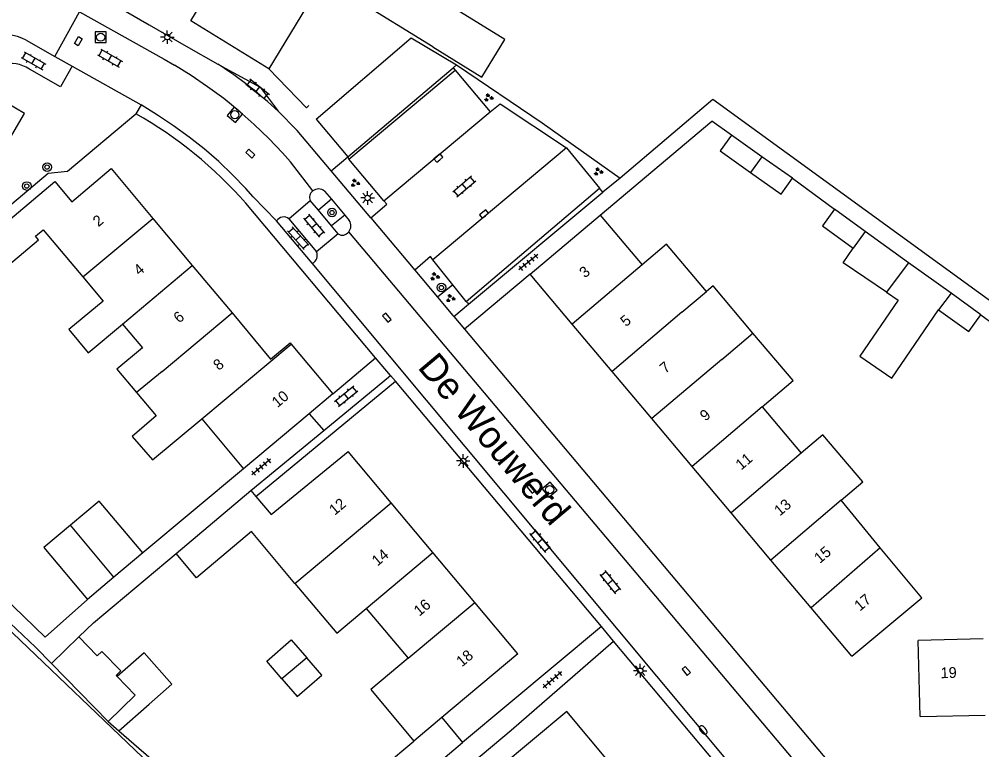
# Model space of a CAD drawing. Extents: x 136000 to 141000, y 400494 to 402006.
# Drawn here: x 137499.3 to 137588.3, y 401762.1 to 401829.6 of the extents above; entities that cross this region are included whole.
import ezdxf

# ---------------------------------------------------------------- set-up
doc = ezdxf.new("R2010")
doc.units = 0
for name, color, linetype in [('gg-afsc-erfafscheiding', 7, 'Continuous'), ('gg-afsc-hekwerk', 7, 'Continuous'), ('gg-afsc-muur', 7, 'Continuous'), ('gg-anno-huisnummerreeks BGT', 7, 'Continuous'), ('gg-anno-openbare ruimte label', 7, 'Continuous'), ('gg-bbg-bijgebouw', 7, 'Continuous'), ('gg-bbg-gedigitaliseerde bebouwing', 7, 'Continuous'), ('gg-bbg-gedigitaliseerde bijgebouw', 7, 'Continuous'), ('gg-bbg-hoofdgebouw', 7, 'Continuous'), ('gg-bbg-luifel en loopbrug', 7, 'Continuous'), ('gg-bbg-tussenscheiding', 7, 'Continuous'), ('gg-knt-bronhoudergrens', 7, 'Continuous'), ('gg-knt-verharding', 7, 'Continuous'), ('gg-knt-verharding nz', 7, 'Continuous'), ('gt-grn-groengrens', 7, 'Continuous'), ('gt-grn-weggrens', 7, 'Continuous'), ('gt-symb-boom', 7, 'Continuous'), ('gt-symb-brandkraan', 7, 'Continuous'), ('gt-symb-groenvak', 7, 'Continuous'), ('gt-symb-klinker verharding', 7, 'Continuous'), ('gt-symb-kolk', 7, 'Continuous'), ('gt-symb-kolk center center', 7, 'Continuous'), ('gt-symb-lichtmast', 7, 'Continuous'), ('gt-symb-rioolschacht', 7, 'Continuous'), ('gt-symb-tegel verharding', 7, 'Continuous')]:
    doc.layers.add(name, color=color, linetype=linetype)

# ---------------------------------------------------------------- blocks, each defined once
blk = doc.blocks.new('gt0-BR')
at = {"layer": 'gt-symb-brandkraan'}
for centre, radius, start, end in [((-0.244, 0), 0.206, 107.56694, 252.43307), ((0.599, -2.664), 3, 106.89205, 107.56694), ((0, -0.691), 0.938, 73.10799, 106.89205), ((-0.599, -2.664), 3, 72.43309, 73.10799), ((0.244, 0), 0.206, 287.56695, 72.43309), ((0.599, 2.664), 3, 252.43307, 253.10797), ((0, 0.691), 0.938, 253.10797, 286.89206), ((-0.599, 2.664), 3, 286.89206, 287.56695)]:
    blk.add_arc(centre, radius, start, end, dxfattribs=at)
blk = doc.blocks.new('gt0-TEG1')
at = {"layer": 'gt-symb-tegel verharding'}
for p, q in [((-1.125, 0), (1.125, 0)), ((-0.9, -0.25), (-0.9, 0.25)), ((-0.45, -0.25), (-0.45, 0.25)), ((0, -0.25), (0, 0.25)), ((0.45, -0.25), (0.45, 0.25)), ((0.9, -0.25), (0.9, 0.25))]:
    blk.add_line(p, q, dxfattribs=at)
blk = doc.blocks.new('gt0-LMAST')
at = {"layer": 'gt-symb-lichtmast'}
for p, q in [((-0.182, 0.173), (-0.447, 0.438)), ((-0.005, 0.246), (-0.005, 0.621)), ((0.172, 0.173), (0.437, 0.438)), ((-0.255, -0.004), (-0.63, -0.004)), ((-0.182, -0.181), (-0.447, -0.446)), ((-0.005, -0.254), (-0.005, -0.629)), ((0.437, -0.446), (0.172, -0.181)), ((0.245, -0.004), (0.62, -0.004))]:
    blk.add_line(p, q, dxfattribs=at)
blk.add_circle((-0.005, -0.004), 0.25, dxfattribs=at)
blk = doc.blocks.new('gt0-KOLK')
at = {"layer": 'gt-symb-kolk'}
blk.add_lwpolyline([(0, 0), (0.375, 0), (0.375, 0.4), (-0.375, 0.4), (-0.375, 0), (0, 0)], dxfattribs=at)
blk = doc.blocks.new('gt0-KL1')
at = {"layer": 'gt-symb-klinker verharding'}
for p, q in [((-1.15, 0.3), (1.15, 0.3)), ((-1, -0.3), (-1, 0.3)), ((-0.5, 0.3), (-0.5, 0.45)), ((0, -0.3), (0, 0.3)), ((0.5, 0.3), (0.5, 0.45)), ((1, -0.3), (1, 0.3)), ((-1.15, -0.3), (1.15, -0.3)), ((-0.5, -0.45), (-0.5, -0.3)), ((0.5, -0.45), (0.5, -0.3))]:
    blk.add_line(p, q, dxfattribs=at)
blk = doc.blocks.new('gt0-KOLKCC')
at = {"layer": 'gt-symb-kolk center center'}
blk.add_lwpolyline([(-0.375, 0.2), (0.375, 0.2), (0.375, -0.2), (-0.375, -0.2)], close=True, dxfattribs=at)
blk = doc.blocks.new('gt0-GRVAK')
at = {"layer": 'gt-symb-groenvak'}
for p, q in [((-0.11, 0.189), (-0.228, 0.24)), ((-0.182, 0.153), (0.088, 0.153)), ((-0.091, 0.211), (-0.156, 0.322)), ((-0.047, 0.214), (-0.047, 0.393)), ((-0.004, 0.211), (0.061, 0.322)), ((0.015, 0.189), (0.133, 0.24)), ((0.262, -0.052), (0.197, 0.059)), ((0.305, -0.049), (0.305, 0.13)), ((0.349, -0.052), (0.414, 0.059)), ((-0.245, -0.228), (-0.363, -0.177)), ((-0.318, -0.264), (-0.047, -0.264)), ((-0.226, -0.206), (-0.291, -0.095)), ((-0.183, -0.203), (-0.183, -0.024)), ((-0.139, -0.206), (-0.074, -0.095)), ((-0.12, -0.228), (-0.002, -0.177)), ((0.243, -0.074), (0.125, -0.023)), ((0.17, -0.11), (0.441, -0.11)), ((0.368, -0.074), (0.486, -0.023))]:
    blk.add_line(p, q, dxfattribs=at)
blk = doc.blocks.new('gt0-RS')
at = {"layer": 'gt-symb-rioolschacht'}
blk.add_lwpolyline([(-0.5, -0.5), (0.5, -0.5), (0.5, 0.5), (-0.5, 0.5)], close=True, dxfattribs=at)
blk.add_circle((0, 0), 0.375, dxfattribs=at)
blk = doc.blocks.new('gt0-BOOM')
at = {"layer": 'gt-symb-boom'}
for radius in [0.4, 0.2]:
    blk.add_circle((0, 0), radius, dxfattribs=at)

msp = doc.modelspace()

# ---------------------------------------------------------------- linework, layer by layer
at = {"layer": 'gg-afsc-erfafscheiding'}
for p, q in [((137553.004, 401811.512), (137563.326, 401820.203)), ((137565.15, 401818.911), (137563.326, 401820.203)), ((137570.787, 401814.916), (137574.678, 401812.051)), ((137588.204, 401802.301), (137589.473, 401801.367)), ((137487.832, 401783.887), (137500.815, 401771.569)), ((137506.175, 401773.828), (137513.828, 401780.25)), ((137505.632, 401775.994), (137501.713, 401772.508)), ((137504.812, 401772.522), (137506.175, 401773.828)), ((137500.815, 401771.569), (137502.305, 401770.076)), ((137508.531, 401763.85), (137513.329, 401759.696)), ((137526.942, 401748.955), (137544.779, 401763.916))]:
    msp.add_line(p, q, dxfattribs=at)
for points in [[(137594.872, 401799.362), (137563.448, 401822.187), (137554.874, 401814.929)], [(137501.713, 401772.508), (137488.945, 401784.816), (137487.832, 401783.887)]]:
    msp.add_lwpolyline(points, dxfattribs=at)
at = {"layer": 'gg-afsc-hekwerk'}
msp.add_lwpolyline([(137539.733, 401825.405), (137547.657, 401820.056), (137554.874, 401814.929)], dxfattribs=at)
at = {"layer": 'gg-afsc-muur'}
msp.add_line((137520.05, 401788.071), (137510.737, 401780.295), dxfattribs=at)
msp.add_lwpolyline([(137522.4, 401825.02), (137525.86, 401821.442), (137526.089, 401821.636)], dxfattribs=at)
at = {"layer": 'gg-bbg-bijgebouw'}
for p, q in [((137529.703, 401816.906), (137539.418, 401825.138)), ((137539.418, 401825.138), (137539.733, 401825.405)), ((137526.765, 401820.374), (137529.703, 401816.906)), ((137510.737, 401780.295), (137508.073, 401778.05)), ((137508.073, 401778.05), (137505.632, 401775.994))]:
    msp.add_line(p, q, dxfattribs=at)
at = {"layer": 'gg-bbg-gedigitaliseerde bebouwing'}
for p, q in [((137527.577, 401833.579), (137522.4, 401825.02)), ((137553.004, 401811.512), (137556.888, 401806.917)), ((137505.203, 401805.804), (137507.073, 401803.572)), ((137508.871, 401801.427), (137510.702, 401799.243)), ((137567.986, 401793.787), (137571.606, 401789.505)), ((137516.194, 401792.69), (137520.05, 401788.071)), ((137578.914, 401780.769), (137575.281, 401785.157)), ((137582.749, 401776.135), (137578.914, 401780.769)), ((137531.389, 401775.168), (137535.262, 401770.553)), ((137588.431, 401772.336), (137582.421, 401772.189))]:
    msp.add_line(p, q, dxfattribs=at)
for points in [[(137493.553, 401802.883), (137501.113, 401809.22), (137500.825, 401809.565), (137501.545, 401810.168), (137505.203, 401805.804)], [(137562.839, 401804.455), (137559.157, 401808.828), (137556.888, 401806.917)], [(137567.128, 401800.603), (137563.451, 401804.97), (137562.839, 401804.455)], [(137507.073, 401803.572), (137503.905, 401800.934), (137505.696, 401798.783), (137508.871, 401801.427)], [(137567.986, 401793.787), (137570.854, 401796.233), (137567.128, 401800.603)], [(137510.702, 401799.243), (137508.351, 401797.273), (137510.166, 401795.106)], [(137510.166, 401795.106), (137511.963, 401792.962), (137509.754, 401791.053), (137511.627, 401788.887), (137516.194, 401792.69)], [(137575.281, 401785.157), (137577.291, 401786.876), (137573.59, 401791.202), (137571.606, 401789.505)], [(137524.803, 401777.476), (137520.782, 401782.261), (137515.716, 401778.004), (137513.828, 401780.25)], [(137524.803, 401777.476), (137528.661, 401772.885), (137531.389, 401775.168)], [(137535.262, 401770.553), (137531.815, 401767.661), (137535.804, 401762.906)], [(137549.93, 401765.63), (137543.6, 401760.327), (137545.506, 401758.05)]]:
    msp.add_lwpolyline(points, dxfattribs=at)
at = {"layer": 'gg-bbg-gedigitaliseerde bijgebouw'}
for p, q in [((137567.968, 401816.914), (137565.15, 401818.911)), ((137570.787, 401814.916), (137567.968, 401816.914)), ((137577.516, 401810.006), (137574.678, 401812.051)), ((137581.523, 401807.117), (137577.516, 401810.006)), ((137585.451, 401804.286), (137581.523, 401807.117)), ((137588.204, 401802.301), (137585.451, 401804.286)), ((137504.812, 401772.522), (137502.305, 401770.076)), ((137502.305, 401770.076), (137507.541, 401764.707))]:
    msp.add_line(p, q, dxfattribs=at)
for points in [[(137537.565, 401827.064), (137530.447, 401831.465), (137532.588, 401834.928), (137539.707, 401830.528)], [(137537.565, 401827.064), (137542.074, 401824.277), (137544.216, 401827.741), (137539.707, 401830.528)], [(137526.765, 401820.374), (137535.553, 401827.894), (137539.733, 401825.405)], [(137565.15, 401818.911), (137564.107, 401817.44), (137566.925, 401815.442)], [(137566.925, 401815.442), (137569.743, 401813.444), (137570.787, 401814.916)], [(137574.678, 401812.051), (137573.566, 401810.509), (137576.399, 401808.466)], [(137579.492, 401804.379), (137575.479, 401807.116), (137576.399, 401808.466)], [(137579.492, 401804.379), (137580.558, 401803.652), (137577.026, 401798.474), (137579.994, 401796.45), (137584.303, 401802.768)], [(137584.303, 401802.768), (137587.092, 401800.758), (137588.204, 401802.301)], [(137510.737, 401780.295), (137506.702, 401785.084), (137504.046, 401782.847)], [(137504.046, 401782.847), (137501.597, 401780.783), (137505.632, 401775.994)], [(137508.383, 401768.86), (137508.27, 401768.976), (137508.699, 401769.395), (137506.954, 401771.185), (137506.524, 401770.766), (137504.812, 401772.522)], [(137523.594, 401768.666), (137522.19, 401770.277), (137524.448, 401772.246), (137525.896, 401770.586)], [(137523.594, 401768.666), (137525.016, 401767.035), (137527.275, 401769.004), (137525.896, 401770.586)], [(137507.541, 401764.707), (137510.049, 401767.152), (137508.383, 401768.86)]]:
    msp.add_lwpolyline(points, dxfattribs=at)
at = {"layer": 'gg-bbg-hoofdgebouw'}
for p, q in [((137507.813, 401815.819), (137511.672, 401811.211)), ((137511.672, 401811.211), (137515.318, 401806.855)), ((137546.54, 401806.07), (137553.004, 401811.512)), ((137515.318, 401806.855), (137518.99, 401802.47)), ((137550.439, 401801.439), (137546.54, 401806.07)), ((137554.127, 401797.06), (137550.439, 401801.439)), ((137524.451, 401799.594), (137528.3, 401795)), ((137557.781, 401792.72), (137554.127, 401797.06)), ((137528.3, 401795), (137526.11, 401793.161)), ((137526.11, 401793.161), (137520.05, 401788.071)), ((137561.523, 401788.275), (137557.781, 401792.72)), ((137533.711, 401784.921), (137529.72, 401789.68)), ((137565.129, 401783.993), (137561.523, 401788.275)), ((137513.828, 401780.25), (137520.732, 401786.052)), ((137520.732, 401786.052), (137521.183, 401785.516)), ((137537.56, 401780.332), (137533.711, 401784.921)), ((137568.809, 401779.623), (137565.129, 401783.993)), ((137541.428, 401775.72), (137537.56, 401780.332)), ((137572.515, 401775.222), (137568.809, 401779.623)), ((137545.42, 401770.96), (137541.428, 401775.72)), ((137576.28, 401770.75), (137582.749, 401776.135)), ((137576.28, 401770.75), (137572.515, 401775.222)), ((137582.6, 401765.16), (137582.421, 401772.189)), ((137545.42, 401770.96), (137538.388, 401765.067)), ((137553.85, 401760.947), (137549.93, 401765.63)), ((137538.388, 401765.067), (137540.307, 401762.773)), ((137582.6, 401765.16), (137588.6, 401765.31)), ((137534.922, 401758.268), (137540.307, 401762.773))]:
    msp.add_line(p, q, dxfattribs=at)
for points in [[(137522.4, 401825.02), (137515.18, 401829.46), (137518.76, 401835.38), (137517.87, 401835.92), (137518.664, 401837.224)], [(137491.527, 401805.294), (137502.62, 401814.616), (137504.194, 401812.744), (137507.813, 401815.819)], [(137518.99, 401802.47), (137522.556, 401798.211), (137524.35, 401799.714), (137524.451, 401799.594)], [(137521.183, 401785.516), (137522.598, 401783.832), (137529.72, 401789.68)], [(137534.922, 401758.268), (137533.003, 401760.563), (137535.804, 401762.906)]]:
    msp.add_lwpolyline(points, dxfattribs=at)
at = {"layer": 'gg-bbg-luifel en loopbrug'}
msp.add_line((137507.541, 401764.707), (137508.531, 401763.85), dxfattribs=at)
msp.add_lwpolyline([(137508.531, 401763.85), (137511.342, 401766.322), (137513.431, 401768.159), (137510.881, 401771.058), (137508.383, 401768.86)], dxfattribs=at)
at = {"layer": 'gg-bbg-tussenscheiding'}
for p, q in [((137567.968, 401816.914), (137566.925, 401815.442)), ((137505.203, 401805.804), (137511.672, 401811.211)), ((137577.516, 401810.006), (137576.399, 401808.466)), ((137508.871, 401801.427), (137515.318, 401806.855)), ((137556.888, 401806.917), (137550.439, 401801.439)), ((137581.523, 401807.117), (137580.39, 401805.589)), ((137580.39, 401805.589), (137579.492, 401804.379)), ((137560.578, 401802.551), (137562.839, 401804.455)), ((137585.451, 401804.286), (137584.303, 401802.768)), ((137512.532, 401797.059), (137518.99, 401802.47)), ((137560.578, 401802.551), (137554.127, 401797.06)), ((137564.279, 401798.173), (137567.128, 401800.603)), ((137516.194, 401792.69), (137524.451, 401799.594)), ((137564.279, 401798.173), (137557.781, 401792.72)), ((137512.532, 401797.059), (137510.166, 401795.106)), ((137567.986, 401793.787), (137561.523, 401788.275)), ((137571.606, 401789.505), (137565.129, 401783.993)), ((137575.281, 401785.157), (137568.809, 401779.623)), ((137524.803, 401777.476), (137533.711, 401784.921)), ((137508.073, 401778.05), (137504.046, 401782.847)), ((137578.914, 401780.769), (137572.515, 401775.222)), ((137531.389, 401775.168), (137537.56, 401780.332)), ((137535.262, 401770.553), (137541.428, 401775.72)), ((137525.896, 401770.586), (137523.594, 401768.666)), ((137538.388, 401765.067), (137535.804, 401762.906))]:
    msp.add_line(p, q, dxfattribs=at)
at = {"layer": 'gg-knt-bronhoudergrens'}
msp.add_line((137491.623, 401779.657), (137625.125, 401652.179), dxfattribs=at)
at = {"layer": 'gg-knt-verharding'}
for p, q in [((137506.825, 401831.725), (137511.318, 401829.103)), ((137502.614, 401826.183), (137504.893, 401830.288)), ((137511.318, 401829.103), (137514.751, 401827.14)), ((137514.751, 401827.14), (137517.69, 401825.46)), ((137502.614, 401826.183), (137504.217, 401825.282)), ((137504.217, 401825.282), (137510.597, 401821.695)), ((137529.794, 401816.699), (137539.618, 401824.9)), ((137539.618, 401824.9), (137542.855, 401821.06)), ((137510.597, 401821.695), (137510.103, 401820.879)), ((137549.905, 401817.747), (137552.964, 401814.01)), ((137533.023, 401812.823), (137529.794, 401816.699)), ((137531.806, 401811.255), (137528.15, 401815.599)), ((137554.874, 401814.929), (137553.265, 401813.643)), ((137527.54, 401813.74), (137528.182, 401812.974)), ((137524.24, 401811.18), (137526.22, 401812.87)), ((137526.978, 401811.964), (137526.22, 401812.87)), ((137528.182, 401812.974), (137526.978, 401811.964)), ((137528.182, 401812.974), (137529.403, 401811.518)), ((137532.257, 401798.337), (137520.27, 401812.61)), ((137528.197, 401810.509), (137526.978, 401811.964)), ((137526.41, 401807.06), (137523.11, 401810.991)), ((137524.24, 401811.18), (137526.8, 401808.129)), ((137529.403, 401811.518), (137528.197, 401810.509)), ((137529.403, 401811.518), (137529.82, 401811.02)), ((137531.806, 401811.255), (137535.879, 401806.416)), ((137528.8, 401809.789), (137528.197, 401810.509)), ((137528.8, 401809.789), (137526.8, 401808.129)), ((137539.406, 401805.077), (137537.558, 401807.392)), ((137535.879, 401806.416), (137537.978, 401803.922)), ((137546.54, 401806.07), (137540.471, 401800.96)), ((137540.631, 401803.544), (137539.406, 401805.077)), ((137537.978, 401803.922), (137539.389, 401802.246)), ((137539.485, 401802.131), (137540.855, 401803.276)), ((137539.389, 401802.246), (137539.485, 401802.131)), ((137539.485, 401802.131), (137540.471, 401800.96)), ((137540.471, 401800.96), (137574.76, 401760.22)), ((137528.3, 401795), (137532.257, 401798.337)), ((137533.638, 401796.693), (137532.257, 401798.337)), ((137527.484, 401791.619), (137533.638, 401796.693)), ((137534.088, 401796.157), (137533.638, 401796.693)), ((137553.129, 401773.483), (137534.088, 401796.157)), ((137526.11, 401793.161), (137527.484, 401791.619)), ((137520.732, 401786.052), (137527.484, 401791.619)), ((137553.129, 401773.483), (137540.307, 401762.773)), ((137554.26, 401772.137), (137553.129, 401773.483)), ((137544.779, 401763.916), (137554.26, 401772.137)), ((137568.142, 401755.607), (137554.26, 401772.137))]:
    msp.add_line(p, q, dxfattribs=at)
for points in [[(137504.893, 401830.288), (137512.722, 401825.942), (137513.66, 401825.365)], [(137504.217, 401825.282), (137503.145, 401823.37), (137500.26, 401825.012)], [(137517.69, 401825.46), (137521.584, 401823.348), (137523.257, 401821.109)], [(137494.169, 401821.349), (137496.032, 401820.242), (137495.264, 401818.975), (137497.779, 401817.428), (137499.815, 401820.901), (137497.274, 401822.384), (137496.542, 401821.163), (137494.702, 401822.247)], [(137542.855, 401821.06), (137543.763, 401821.811), (137549.905, 401817.747)], [(137489.131, 401804.668), (137490.884, 401806.06), (137501.977, 401815.382), (137503.768, 401815.581), (137510.103, 401820.879)], [(137528.15, 401815.599), (137525.009, 401819.331), (137523.257, 401821.109)], [(137531.806, 401811.255), (137533.283, 401812.512), (137533.023, 401812.823)], [(137537.558, 401807.392), (137537.325, 401807.684), (137535.879, 401806.416)]]:
    msp.add_lwpolyline(points, dxfattribs=at)
for centre, radius, start, end in [((137498.496, 401822.287), 3.246, 57.08917, 151.55478), ((137497.28, 401793.61), 37.829, 46.63124, 57.34853), ((137490.61, 401786.527), 39.497, 41.32836, 60.42751), ((137526.883, 401813.167), 0.727, 126.5954, 204.14167), ((137526.988, 401813.033), 0.897, 52.01632, 126.82729), ((137523.763, 401810.558), 0.784, 52.52574, 146.46467), ((137529.143, 401810.526), 0.838, 318.44895, 36.09842), ((137529.2, 401810.336), 0.678, 233.84832, 327.29111), ((137526.045, 401807.799), 0.824, 296.29147, 23.62187)]:
    msp.add_arc(centre, radius, start, end, dxfattribs=at)
at = {"layer": 'gg-knt-verharding nz'}
for p, q in [((137499.97, 401827.684), (137502.614, 401826.183)), ((137533.023, 401812.823), (137542.855, 401821.06)), ((137549.905, 401817.747), (137537.558, 401807.392))]:
    msp.add_line(p, q, dxfattribs=at)
for points in [[(137526.45, 401813.751), (137524.38, 401816.45), (137523.655, 401817.267), (137522.379, 401818.607), (137521.046, 401819.892), (137519.66, 401821.117), (137518.221, 401822.282), (137516.734, 401823.383), (137515.2, 401824.419), (137513.66, 401825.365)], [(137523.11, 401810.991), (137520.948, 401813.203), (137520.272, 401813.959), (137519.041, 401815.239), (137517.755, 401816.463), (137516.414, 401817.628), (137515.023, 401818.731), (137513.583, 401819.771), (137512.098, 401820.744), (137510.597, 401821.695)], [(137572.645, 401758.993), (137572.691, 401759.06), (137529.77, 401809.97)], [(137569.986, 401755.1), (137569.919, 401755.002), (137568.81, 401756.25), (137526.41, 401807.06)]]:
    msp.add_lwpolyline(points, dxfattribs=at)
msp.add_arc((137497.239, 401822.043), 6.268, 64.16383, 127.33897, dxfattribs=at)
at = {"layer": 'gt-grn-groengrens'}
for p, q in [((137528.15, 401815.599), (137529.703, 401816.906)), ((137540.631, 401803.544), (137552.964, 401814.01)), ((137540.855, 401803.276), (137553.265, 401813.643)), ((137553.265, 401813.643), (137552.964, 401814.01)), ((137539.406, 401805.077), (137537.978, 401803.922)), ((137540.631, 401803.544), (137540.759, 401803.391)), ((137540.759, 401803.391), (137540.855, 401803.276)), ((137521.183, 401785.516), (137534.088, 401796.157))]:
    msp.add_line(p, q, dxfattribs=at)
at = {"layer": 'gt-grn-weggrens'}
for p, q in [((137539.418, 401825.138), (137539.618, 401824.9)), ((137529.703, 401816.906), (137529.794, 401816.699))]:
    msp.add_line(p, q, dxfattribs=at)

# ---------------------------------------------------------------- block references
at = {"layer": 'gt-symb-boom'}
for p in [(137501.896, 401815.951), (137500.011, 401814.204), (137528.229, 401811.751), (137538.338, 401804.814)]:
    msp.add_blockref('gt0-BOOM', p, dxfattribs=at)
at = {"layer": 'gt-symb-brandkraan', "rotation": 129.93025449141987}
msp.add_blockref('gt0-BR', (137562.543, 401763.93), dxfattribs=at)
at = {"layer": 'gt-symb-groenvak'}
for p in [(137542.696, 401822.366), (137552.837, 401815.53), (137530.362, 401814.473), (137537.724, 401805.834), (137539.166, 401803.82)]:
    msp.add_blockref('gt0-GRVAK', p, dxfattribs=at)
at = {"layer": 'gt-symb-klinker verharding'}
for p, rotation in [((137507.715, 401826.023), -29.538782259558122), ((137500.636, 401825.763), -29.53878226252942), ((137521.36, 401823.148), -38.462947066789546), ((137540.452, 401814.174), 40.61993954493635), ((137526.564, 401810.54), -49.98904227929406), ((137525.101, 401809.388), -48.24275297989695), ((137529.546, 401794.784), 38.749276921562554), ((137547.5, 401781.391), 129.93025449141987), ((137553.966, 401777.593), 128.99099404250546)]:
    msp.add_blockref('gt0-KL1', p, dxfattribs=dict(at, rotation=rotation))
at = {"layer": 'gt-symb-kolk'}
for p, rotation in [((137520.54, 401817.046), -43.46059710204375), ((137538.195, 401816.634), 39.8055710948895), ((137542.405, 401811.46), 39.8055710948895), ((137533.141, 401801.924), -51.37599600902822), ((137546.794, 401786.356), 128.99099404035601), ((137561.133, 401769.518), 130.53915174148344)]:
    msp.add_blockref('gt0-KOLK', p, dxfattribs=dict(at, rotation=rotation))
at = {"layer": 'gt-symb-kolk center center', "rotation": -119.59073698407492}
msp.add_blockref('gt0-KOLKCC', (137504.776, 401827.589), dxfattribs=at)
at = {"layer": 'gt-symb-lichtmast'}
for p in [(137513.01, 401827.97), (137531.523, 401813.1), (137540.365, 401788.797), (137556.725, 401769.405)]:
    msp.add_blockref('gt0-LMAST', p, dxfattribs=at)
at = {"layer": 'gt-symb-rioolschacht'}
msp.add_blockref('gt0-RS', (137506.843, 401827.955), dxfattribs=at)
for p, rotation in [((137519.251, 401820.793), 49.98904227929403), ((137548.349, 401786.139), 40.010957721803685)]:
    msp.add_blockref('gt0-RS', p, dxfattribs=dict(at, rotation=rotation))
at = {"layer": 'gt-symb-tegel verharding'}
for p, rotation in [((137546.385, 401807.157), -141.3312462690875), ((137521.683, 401788.237), -140.23109116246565), ((137548.603, 401768.56), -139.54161829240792)]:
    msp.add_blockref('gt0-TEG1', p, dxfattribs=dict(at, rotation=rotation))

# ---------------------------------------------------------------- texts
at = {"layer": 'gg-anno-huisnummerreeks BGT'}
for s, rotation, p in [('2', 39.9, (137506.64, 401810.385)), ('4', 39.9, (137510.413, 401805.879)), ('3', 40.1, (137551.613, 401805.652)), ('6', 39.9, (137514.096, 401801.48)), ('5', 40.1, (137555.405, 401801.148)), ('8', 39.9, (137517.764, 401797.099)), ('7', 40.1, (137559.051, 401796.819)), ('10', 39.9, (137523.186, 401793.666)), ('9', 40.1, (137562.752, 401792.423)), ('11', 40.1, (137566.054, 401787.899)), ('12', 39.9, (137528.483, 401783.721)), ('13', 40.1, (137569.628, 401783.654)), ('14', 39.9, (137532.425, 401779.021)), ('15', 40.1, (137573.321, 401779.269)), ('17', 40.1, (137577.031, 401774.863)), ('16', 39.9, (137536.306, 401774.393)), ('18', 40, (137540.237, 401769.706)), ('19', 1.4, (137584.499, 401768.709))]:
    msp.add_text(s, height=1, rotation=rotation, dxfattribs=at).set_placement(p)
at = {"layer": 'gg-anno-openbare ruimte label'}
msp.add_text('De Wouwerd', height=2.5, rotation=310.1, dxfattribs=at).set_placement((137536.068, 401797.423))

doc.saveas('drawing.dxf')
